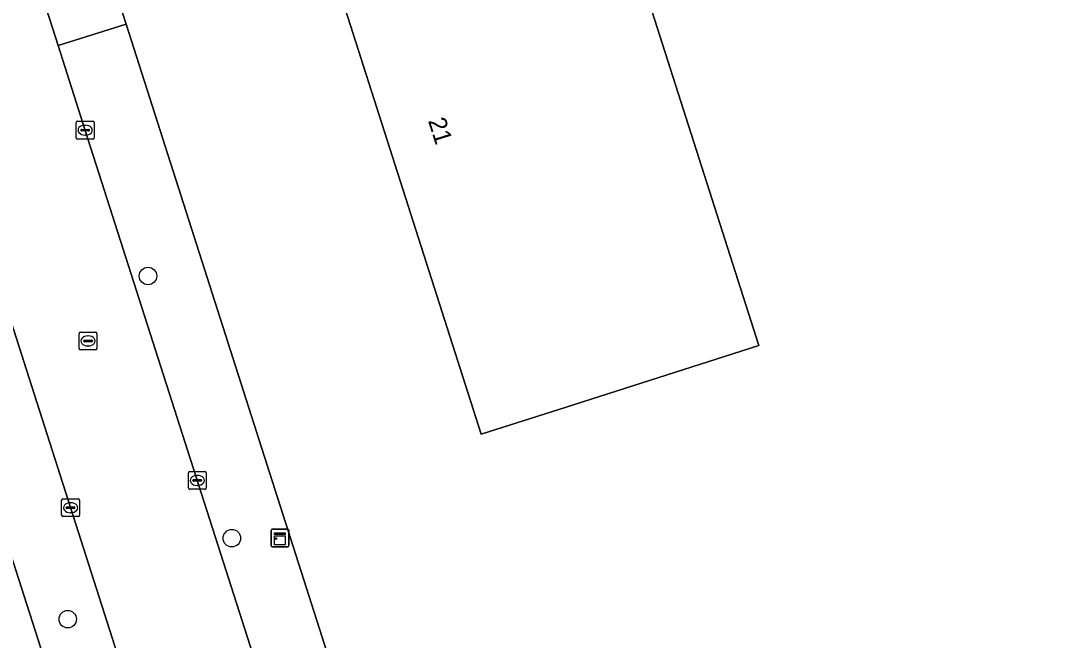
# Model space of a CAD drawing. Extents: x 159499 to 160349, y 382524 to 383273.
# Drawn here: x 159561.8 to 159620.7, y 382843.2 to 382877.9 of the extents above; entities that cross this region are included whole.
import ezdxf

# ---------------------------------------------------------------- set-up
doc = ezdxf.new("R2010")
doc.units = 0
for name, color, linetype in [('IMGEO_Berm_groen', 7, 'Continuous'), ('IMGEO_Boom', 7, 'Continuous'), ('IMGEO_Erf', 7, 'Continuous'), ('IMGEO_Kast', 7, 'Continuous'), ('IMGEO_Kolk', 7, 'Continuous'), ('IMGEO_Pand', 7, 'Continuous'), ('IMGEO_Pand_nummerreeks', 7, 'Continuous'), ('IMGEO_Rijbaan_lokaal_open', 7, 'Continuous'), ('IMGEO_Rijbaan_regionaal_gesloten', 7, 'Continuous'), ('IMGEO_Rioolput', 7, 'Continuous'), ('IMGEO_Voetpad_open', 7, 'Continuous')]:
    doc.layers.add(name, color=color, linetype=linetype)

msp = doc.modelspace()

# ---------------------------------------------------------------- linework, layer by layer
at = {"layer": 'IMGEO_Berm_groen'}
for points in [[(159596.758, 382750), (159588.663, 382775.19), (159586.93, 382780.584), (159580.757, 382800.012), (159569.974, 382833.753), (159560.95, 382861.963), (159559.371, 382866.945), (159551.541, 382891.638), (159548.742, 382900.089), (159546.225, 382907.873), (159544.733, 382912.397)], [(159542.768, 382905.078), (159543.155, 382903.882), (159544.346, 382900.196), (159548.656, 382887.185), (159555.533, 382865.751), (159561.837, 382846.103), (159577.422, 382797.414), (159589.136, 382760.908), (159592.595, 382750), (159602.362, 382719.194), (159612.315, 382687.423), (159616.35, 382674.798)]]:
    msp.add_lwpolyline(points, dxfattribs=at)
at = {"layer": 'IMGEO_Boom'}
for centre in [(159568.93, 382863.604), (159573.635, 382848.884), (159564.427, 382844.337)]:
    msp.add_circle(centre, 0.489, dxfattribs=at)
at = {"layer": 'IMGEO_Erf'}
msp.add_lwpolyline([(159593.891, 382903.145), (159589.662, 382901.787), (159564.56, 382893.728), (159563.379, 382891.259), (159566.009, 382883.027), (159567.698, 382877.74), (159599.511, 382778.247), (159608.543, 382750), (159615.024, 382729.732), (159616.638, 382724.684), (159616.99, 382723.583)], dxfattribs=at)
msp.add_lwpolyline([(159603.21, 382859.702), (159592.39, 382856.244), (159587.627, 382854.722), (159577.798, 382885.473), (159578.992, 382885.855), (159577.51, 382890.492), (159591.772, 382895.05), (159591.899, 382895.091), (159593.421, 382890.329)], close=True, dxfattribs=at)
at = {"layer": 'IMGEO_Kast'}
for p, q in [((159575.913, 382849.393), (159576.754, 382849.393)), ((159576.754, 382849.393), (159575.913, 382849.393)), ((159575.838, 382848.468), (159575.838, 382849.309)), ((159575.838, 382849.309), (159575.838, 382848.468)), ((159576.838, 382849.318), (159576.838, 382848.477)), ((159576.838, 382848.477), (159576.838, 382849.318)), ((159576.763, 382848.393), (159575.922, 382848.393)), ((159575.922, 382848.393), (159576.763, 382848.393))]:
    msp.add_line(p, q, dxfattribs=at)
for points in [[(159576.033, 382849.183), (159576.633, 382849.183), (159576.633, 382849.098), (159576.033, 382849.098), (159576.033, 382849.183)], [(159576.033, 382849.008), (159576.633, 382849.008), (159576.633, 382848.519), (159576.033, 382848.519), (159576.033, 382849.008)]]:
    msp.add_lwpolyline(points, dxfattribs=at)
msp.add_circle((159576.117, 382848.857), 0.0377, dxfattribs=at)
for centre, start, end in [((159575.916, 382849.315), 92.4484, 184.28452), ((159575.916, 382849.315), 92.4484, 184.28452), ((159576.76, 382849.315), 2.4484, 94.28452), ((159576.76, 382849.315), 2.4484, 94.28452), ((159575.916, 382848.471), 182.4484, 274.28452), ((159575.916, 382848.471), 182.4484, 274.28452), ((159576.76, 382848.471), 272.4484, 4.28452), ((159576.76, 382848.471), 272.4484, 4.28452)]:
    msp.add_arc(centre, 0.0779, start, end, dxfattribs=at)
at = {"layer": 'IMGEO_Kolk'}
for p, q in [((159564.903, 382871.365), (159564.903, 382872.217)), ((159564.978, 382872.291), (159565.83, 382872.291)), ((159565.162, 382871.785), (159565.162, 382871.797)), ((159565.6, 382871.748), (159565.202, 382871.748)), ((159565.205, 382871.834), (159565.603, 382871.834)), ((159565.391, 382872.071), (159565.416, 382872.071)), ((159565.646, 382871.797), (159565.646, 382871.785)), ((159565.904, 382872.217), (159565.904, 382871.365)), ((159565.83, 382871.291), (159564.978, 382871.291)), ((159565.414, 382871.511), (159565.389, 382871.511)), ((159571.196, 382851.701), (159571.196, 382852.553)), ((159571.271, 382852.627), (159572.123, 382852.627)), ((159571.684, 382852.407), (159571.709, 382852.407)), ((159572.197, 382852.553), (159572.197, 382851.701)), ((159571.455, 382852.121), (159571.455, 382852.133)), ((159571.893, 382852.084), (159571.495, 382852.084)), ((159571.498, 382852.17), (159571.896, 382852.17)), ((159571.707, 382851.847), (159571.682, 382851.847)), ((159571.939, 382852.133), (159571.939, 382852.121)), ((159572.123, 382851.627), (159571.271, 382851.627)), ((159564.085, 382850.167), (159564.085, 382851.019)), ((159564.16, 382851.093), (159565.012, 382851.093)), ((159564.344, 382850.587), (159564.344, 382850.599)), ((159564.782, 382850.55), (159564.384, 382850.55)), ((159564.387, 382850.636), (159564.785, 382850.636)), ((159564.573, 382850.873), (159564.598, 382850.873)), ((159564.828, 382850.599), (159564.828, 382850.587)), ((159565.086, 382851.019), (159565.086, 382850.167)), ((159565.012, 382850.093), (159564.16, 382850.093)), ((159564.596, 382850.313), (159564.571, 382850.313))]:
    msp.add_line(p, q, dxfattribs=at)
for points in [[(159564.903, 382871.365), (159564.903, 382872.217)], [(159564.978, 382872.291), (159565.83, 382872.291)], [(159565.904, 382872.217), (159565.904, 382871.365)], [(159565.83, 382871.291), (159564.978, 382871.291)], [(159571.196, 382851.701), (159571.196, 382852.553)], [(159571.271, 382852.627), (159572.123, 382852.627)], [(159572.197, 382852.553), (159572.197, 382851.701)], [(159572.123, 382851.627), (159571.271, 382851.627)], [(159564.085, 382850.167), (159564.085, 382851.019)], [(159564.16, 382851.093), (159565.012, 382851.093)], [(159565.086, 382851.019), (159565.086, 382850.167)], [(159565.012, 382850.093), (159564.16, 382850.093)]]:
    msp.add_lwpolyline(points, dxfattribs=at)
for centre, radius, start, end in [((159564.98, 382872.215), 0.0765, 91.55205, 178.44795), ((159564.98, 382872.215), 0.0765, 91.55205, 178.44795), ((159565.202, 382871.794), 0.0403, 85.87752, 175.75265), ((159565.199, 382871.784), 0.0366, 178.93798, 274.71019), ((159565.603, 382871.791), 0.043, 264.86636, 352.45326), ((159565.607, 382871.796), 0.0386, 1.73085, 96.63898), ((159565.828, 382872.215), 0.0765, 1.55205, 88.44795), ((159565.828, 382872.215), 0.0765, 1.55205, 88.44795), ((159564.98, 382871.367), 0.0765, 181.55205, 268.44795), ((159564.98, 382871.367), 0.0765, 181.55205, 268.44795), ((159565.828, 382871.367), 0.0765, 271.55205, 358.44795), ((159565.828, 382871.367), 0.0765, 271.55205, 358.44795), ((159571.273, 382852.551), 0.0765, 91.55205, 178.44795), ((159571.273, 382852.551), 0.0765, 91.55205, 178.44795), ((159572.121, 382852.551), 0.0765, 1.55205, 88.44795), ((159572.121, 382852.551), 0.0765, 1.55205, 88.44795), ((159571.273, 382851.703), 0.0765, 181.55205, 268.44795), ((159571.273, 382851.703), 0.0765, 181.55205, 268.44795), ((159571.495, 382852.13), 0.0403, 85.87752, 175.75265), ((159571.492, 382852.12), 0.0366, 178.93798, 274.71019), ((159571.896, 382852.127), 0.043, 264.86636, 352.45326), ((159571.9, 382852.132), 0.0386, 1.73085, 96.63898), ((159572.121, 382851.703), 0.0765, 271.55205, 358.44795), ((159572.121, 382851.703), 0.0765, 271.55205, 358.44795), ((159564.162, 382851.017), 0.0765, 91.55205, 178.44795), ((159564.162, 382851.017), 0.0765, 91.55205, 178.44795), ((159564.384, 382850.596), 0.0403, 85.87752, 175.75265), ((159564.381, 382850.586), 0.0366, 178.93798, 274.71019), ((159564.785, 382850.593), 0.043, 264.86636, 352.45326), ((159564.789, 382850.598), 0.0386, 1.73085, 96.63898), ((159565.01, 382851.017), 0.0765, 1.55205, 88.44795), ((159565.01, 382851.017), 0.0765, 1.55205, 88.44795), ((159564.162, 382850.169), 0.0765, 181.55205, 268.44795), ((159564.162, 382850.169), 0.0765, 181.55205, 268.44795), ((159565.01, 382850.169), 0.0765, 271.55205, 358.44795), ((159565.01, 382850.169), 0.0765, 271.55205, 358.44795)]:
    msp.add_arc(centre, radius, start, end, dxfattribs=at)
for centre, major_axis, ratio, start_param, end_param in [((159565.39, 382871.791), (-0.387, 0.002), 0.722429, 4.712389, 7.853982), ((159565.415, 382871.791), (-0.39, 0.002), 0.717154, 1.570796, 4.712389), ((159571.683, 382852.127), (-0.387, 0.002), 0.722429, 4.712389, 7.853982), ((159571.708, 382852.127), (-0.39, 0.002), 0.717154, 1.570796, 4.712389), ((159564.572, 382850.593), (-0.387, 0.002), 0.722429, 4.712389, 7.853982), ((159564.597, 382850.593), (-0.39, 0.002), 0.717154, 1.570796, 4.712389)]:
    msp.add_ellipse(centre, major_axis=major_axis, ratio=ratio, start_param=start_param, end_param=end_param, dxfattribs=at)
at = {"layer": 'IMGEO_Pand'}
msp.add_lwpolyline([(159593.421, 382890.329), (159591.899, 382895.091), (159591.772, 382895.05), (159577.51, 382890.492), (159578.992, 382885.855), (159577.798, 382885.473), (159587.627, 382854.722), (159592.39, 382856.244), (159603.21, 382859.702)], close=True, dxfattribs=at)
at = {"layer": 'IMGEO_Rijbaan_lokaal_open'}
for points in [[(159595.663, 382777.163), (159588.936, 382798.248), (159565.406, 382871.781), (159563.883, 382876.546), (159562.222, 382881.742), (159559.092, 382891.532), (159553.797, 382907.263), (159553.741, 382907.489), (159553.201, 382909.181), (159550.348, 382918.574), (159550.079, 382919.415), (159544.222, 382927.182), (159543.818, 382927.718), (159543.632, 382927.965), (159542.866, 382926.616), (159540.134, 382921.726)], [(159544.733, 382912.397), (159546.225, 382907.873), (159548.742, 382900.089), (159551.541, 382891.638), (159559.371, 382866.945), (159560.95, 382861.963), (159569.974, 382833.753), (159580.757, 382800.012), (159586.93, 382780.584), (159588.663, 382775.19), (159596.758, 382750), (159598.169, 382745.608), (159601.26, 382736.112), (159606.876, 382718.49), (159612.558, 382700.837), (159620.67, 382675.522)]]:
    msp.add_lwpolyline(points, dxfattribs=at)
at = {"layer": 'IMGEO_Rijbaan_regionaal_gesloten'}
msp.add_lwpolyline([(159616.35, 382674.798), (159612.315, 382687.423), (159602.362, 382719.194), (159592.595, 382750), (159589.136, 382760.908), (159577.422, 382797.414), (159561.837, 382846.103), (159555.533, 382865.751)], dxfattribs=at)
at = {"layer": 'IMGEO_Rioolput'}
for p, q in [((159565.065, 382859.531), (159565.065, 382860.383)), ((159565.14, 382860.457), (159565.992, 382860.457)), ((159565.324, 382859.951), (159565.324, 382859.963)), ((159565.367, 382860), (159565.765, 382860)), ((159565.553, 382860.237), (159565.578, 382860.237)), ((159565.808, 382859.963), (159565.808, 382859.951)), ((159566.066, 382860.383), (159566.066, 382859.531)), ((159565.992, 382859.457), (159565.14, 382859.457)), ((159565.762, 382859.914), (159565.364, 382859.914)), ((159565.576, 382859.677), (159565.551, 382859.677))]:
    msp.add_line(p, q, dxfattribs=at)
for points in [[(159565.065, 382859.531), (159565.065, 382860.383)], [(159565.14, 382860.457), (159565.992, 382860.457)], [(159566.066, 382860.383), (159566.066, 382859.531)], [(159565.992, 382859.457), (159565.14, 382859.457)]]:
    msp.add_lwpolyline(points, dxfattribs=at)
for centre, radius, start, end in [((159565.142, 382860.381), 0.0765, 91.55205, 178.44795), ((159565.142, 382860.381), 0.0765, 91.55205, 178.44795), ((159565.364, 382859.96), 0.0403, 85.87752, 175.75265), ((159565.361, 382859.95), 0.0366, 178.93798, 274.71019), ((159565.765, 382859.957), 0.043, 264.86636, 352.45326), ((159565.769, 382859.962), 0.0386, 1.73085, 96.63898), ((159565.99, 382860.381), 0.0765, 1.55205, 88.44795), ((159565.99, 382860.381), 0.0765, 1.55205, 88.44795), ((159565.142, 382859.533), 0.0765, 181.55205, 268.44795), ((159565.142, 382859.533), 0.0765, 181.55205, 268.44795), ((159565.99, 382859.533), 0.0765, 271.55205, 358.44795), ((159565.99, 382859.533), 0.0765, 271.55205, 358.44795)]:
    msp.add_arc(centre, radius, start, end, dxfattribs=at)
for centre, major_axis, ratio, start_param, end_param in [((159565.552, 382859.957), (-0.387, 0.002), 0.722429, 4.712389, 7.853982), ((159565.577, 382859.957), (-0.39, 0.002), 0.717154, 1.570796, 4.712389)]:
    msp.add_ellipse(centre, major_axis=major_axis, ratio=ratio, start_param=start_param, end_param=end_param, dxfattribs=at)
at = {"layer": 'IMGEO_Voetpad_open'}
for points in [[(159563.883, 382876.546), (159567.698, 382877.74), (159566.009, 382883.027), (159562.222, 382881.742)], [(159611.099, 382728.477), (159615.024, 382729.732), (159608.543, 382750), (159599.511, 382778.247), (159567.698, 382877.74), (159563.883, 382876.546), (159565.406, 382871.781), (159588.936, 382798.248), (159595.663, 382777.163), (159600.806, 382761.041), (159604.341, 382750), (159607.431, 382739.96)]]:
    msp.add_lwpolyline(points, close=True, dxfattribs=at)

# ---------------------------------------------------------------- texts
at = {"layer": 'IMGEO_Pand_nummerreeks'}
msp.add_text('21', height=1, rotation=287.69377, dxfattribs=at).set_placement((159584.638, 382872.323))

doc.saveas('drawing.dxf')
